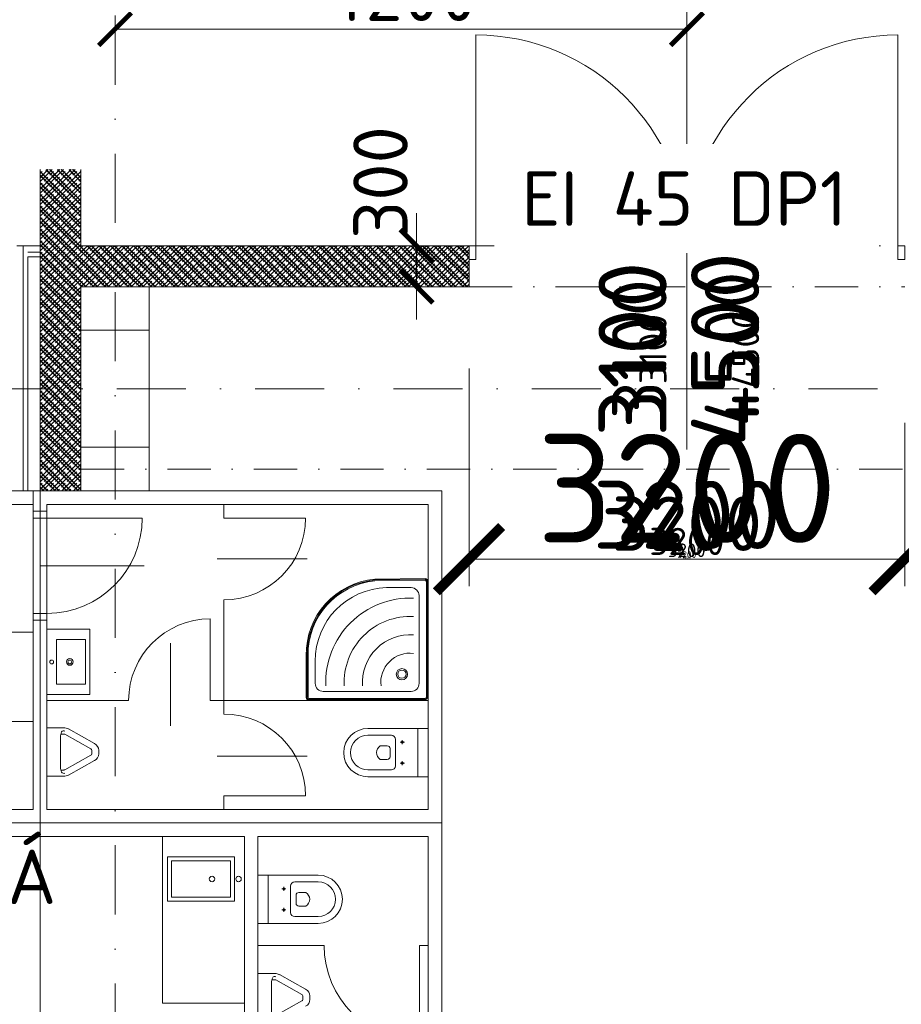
# Model space of a CAD drawing. Header units: millimetres. Extents: x -725694 to 5289369, y -1488057 to 2187451.
# Tile 160 of 656: x 5300 to 11775, y 76678 to 83912. Entities that reach past the tile are written whole.
import ezdxf
from ezdxf.enums import TextEntityAlignment as Align

# ---------------------------------------------------------------- set-up
doc = ezdxf.new("R2010")
doc.units = ezdxf.units.MM
doc.linetypes.add('CENTERX2', pattern=[101.6, 63.5, -12.7, 12.7, -12.7])
doc.linetypes.add('DASHDOT', pattern=[25.4, 12.7, -6.35, 0, -6.35])
doc.layers.get('Defpoints').update_dxf_attribs({"color": 8})
for name, color, linetype, lineweight in [('___vedl obj', 7, 'Continuous', 30), ('A99_N_kce-rez-sil', 6, 'Continuous', 18), ('A99_N_kce-rez-ten', 4, 'Continuous', 9), ('A99_N_koty-200', 5, 'Continuous', 5), ('A99_N_koty-200 @ 1', 5, 'Continuous', 5), ('A99_N_koty-200 @ 10', 5, 'Continuous', 5), ('A99_N_koty-200 @ 100', 5, 'Continuous', 5), ('A99_N_koty-200 @ 200', 5, 'Continuous', 5), ('A99_N_koty-200 @ 25', 5, 'Continuous', 5), ('A99_N_koty-200 @ 250 (1)', 5, 'Continuous', 5), ('A99_N_koty-200 @ 250 (2)', 5, 'Continuous', 5), ('A99_N_koty-200 @ 400', 5, 'Continuous', 5), ('A99_N_koty-200 @ 50 (1)', 5, 'Continuous', 5), ('A99_N_osy', 1, 'CENTERX2', 9), ('A99_N_sraf', 252, 'Continuous', 0), ('A99_N_txt-popis-200', 240, 'Continuous', 5), ('A99_N_vypln-dve', 5, 'Continuous', 5), ('A99_S_kce-nad-vid', 181, 'DASHDOT', 5), ('A99_S_kce-rez-sil', 7, 'Continuous', 15), ('A99_S_kce-rez-ten', 7, 'Continuous', 9), ('A99_S_sloupy', 7, 'Continuous', 5), ('A99_S_sraf', 252, 'Continuous', 9), ('A99_S_sraf @ 200 VP1', 252, 'Continuous', 9), ('A99_S_sraf @ 200 VP10', 252, 'Continuous', 9), ('A99_S_sraf @ 200 VP11', 252, 'Continuous', 9), ('A99_S_sraf @ 200 VP12', 252, 'Continuous', 9), ('A99_S_sraf @ 200 VP13', 252, 'Continuous', 9), ('A99_S_sraf @ 200 VP14', 252, 'Continuous', 9), ('A99_S_sraf @ 200 VP2', 252, 'Continuous', 9), ('A99_S_sraf @ 200 VP3', 252, 'Continuous', 9), ('A99_S_sraf @ 200 VP4', 252, 'Continuous', 9), ('A99_S_sraf @ 200 VP5', 252, 'Continuous', 9), ('A99_S_sraf @ 200 VP6', 252, 'Continuous', 9), ('A99_S_sraf @ 200 VP7', 252, 'Continuous', 9), ('A99_S_sraf @ 200 VP8', 252, 'Continuous', 9), ('A99_S_sraf @ 200 VP9', 252, 'Continuous', 9), ('A99_S_sraf @ 200 VPModel', 252, 'Continuous', 9), ('A99_S_sraf @ 50 (1)', 252, 'Continuous', 9)]:
    doc.layers.add(name, color=color, linetype=linetype, lineweight=lineweight)
doc.styles.add('A99_kota', font='isocpeur.ttf', dxfattribs={"height": 2})
doc.styles.add('ad_popis 100', font='isocpeur.ttf', dxfattribs={"height": 200})
doc.linetypes.add('IZOLACE', pattern='A,0.00254,-2.54,[134,ltypeshp.shx,S=2.54,R=0,X=-2.54,Y=0],-5.08,[134,ltypeshp.shx,S=2.54,R=180,X=2.54,Y=0],-2.54', length=10.16254)
doc.dimstyles.new('A99_kota_200 new', dxfattribs={"dimscale": 200, "dimtxt": 2, "dimasz": 1.2, "dimexe": 0.5, "dimexo": 1.5, "dimgap": 0.3, "dimtad": 1, "dimdec": 0, "dimzin": 3, "dimdsep": 46, "dimtxsty": 'A99_kota', "dimblk": 'ARCHTICK', "dimcen": 2.5, "dimazin": 2, "dimtfac": 0.75, "dimtdec": 0, "dimtmove": 2, "dimatfit": 0, "dimfxl": 0, "dimtolj": 1, "dimtzin": 0, "dimlwd": 5, "dimlwe": 5, "dimarcsym": 0})
pattern_1 = [(45, (0, 0), (-42.426407, 42.426407), []), (45, (28.284, 0), (-42.426407, 42.426407), []), (135, (48.024, 5.6), (-42.426407, -42.426407), [40, -20]), (135, (62.166, 19.74), (-42.426407, -42.426407), [40, -20])]
pattern_2 = [(315, (0, 0), (42.426407, 42.426407), []), (315, (6e-15, -28.284), (42.426407, 42.426407), []), (45, (5.6, -48.024), (-42.426407, 42.426407), [40, -20]), (45, (19.74, -62.166), (-42.426407, 42.426407), [40, -20])]

# ---------------------------------------------------------------- blocks, each defined once
blk = doc.blocks.new('A$C2B9F600D')
at = {"layer": '___vedl obj', "lineweight": 9, "ltscale": 2}
for p, q in [((8275.2, 6226.7), (5017.2, 6226.7)), ((8275.2, 6226.7), (5017.2, 6226.7)), ((5275.1, 6126.7), (5275.1, 6226.7)), ((8275.2, 3786.7), (8275.2, 6226.7)), ((5275.2, 6126.7), (5017.2, 6126.7)), ((5275.1, 6126.7), (5275.2, 6126.7)), ((5275.2, 6076.7), (5275.2, 6126.7)), ((5375.2, 6076.7), (5275.2, 6076.7)), ((8175.2, 6126.7), (5375.2, 6126.7)), ((5375.2, 6076.7), (5375.2, 6126.7)), ((6675.2, 6026.7), (6675.2, 6126.7)), ((8175.2, 6126.7), (8175.2, 3886.7)), ((6675.2, 4586.7), (6675.2, 5426.7)), ((5275.2, 3886.7), (5275.2, 5276.7)), ((5375.2, 5276.7), (5275.2, 5276.7)), ((5375.2, 3886.7), (5375.2, 5276.7)), ((5975.2, 4686.7), (5375.2, 4686.7)), ((6675.2, 4686.7), (6575.2, 4686.7)), ((6675.2, 4686.7), (8175.2, 4686.7)), ((6675.2, 3886.7), (6675.2, 3986.7)), ((5017.2, 3886.7), (5275.2, 3886.7)), ((5375.2, 3886.7), (8175.2, 3886.7)), ((5017.2, 3786.7), (8275.2, 3786.7)), ((8275.2, 3786.7), (5017.2, 3786.7)), ((8275.2, 2146.7), (8275.2, 3786.7)), ((6825.2, 3686.7), (5017.2, 3686.7)), ((6825.2, 3686.7), (6825.2, 3686.7)), ((6825.2, 3686.7), (6825.2, 1346.7)), ((8175.2, 3686.7), (6925.2, 3686.7)), ((6925.2, 1446.7), (6925.2, 3686.7)), ((8175.2, 2146.7), (8175.2, 3686.7)), ((7410.7, 2886.7), (6925.2, 2886.7)), ((8110.7, 2886.7), (8175.2, 2886.7))]:
    blk.add_line(p, q, dxfattribs=at)
at = {"layer": '___vedl obj', "lineweight": 9, "ltscale": 100}
blk.add_line((5325.2, 1346.7), (5325.2, 6226.7), dxfattribs=at)
at = {"layer": '___vedl obj', "lineweight": 9}
for p, q in [((5275.2, 6076.7), (5275.2, 6026.7)), ((5375.2, 6076.7), (5375.2, 6026.7)), ((6675.2, 6076.7), (6675.2, 6026.7)), ((5375.2, 6026.7), (5275.2, 6026.7)), ((5275.2, 6026.7), (5275.2, 5326.7)), ((5375.2, 6026.7), (6075.2, 6026.7)), ((5375.2, 6026.7), (5375.2, 5326.7)), ((6675.2, 6026.7), (7275.2, 6026.7)), ((7285.5, 5726.7), (6625.2, 5726.7)), ((6088.5, 5676.7), (5325.2, 5676.7)), ((6675.2, 5426.7), (6675.2, 5376.7)), ((5375.2, 5326.7), (5275.2, 5326.7)), ((5275.2, 5326.7), (5275.2, 5276.7)), ((5375.2, 5326.7), (5375.2, 5276.7)), ((6575.2, 4686.7), (6575.2, 5286.7)), ((4938.7, 5189.5), (5275.2, 5189.5)), ((5275.2, 5189.5), (5275.2, 4533.3)), ((6283.6, 5108.4), (6283.6, 4501.4)), ((5275.2, 4533.3), (4938.7, 4533.3)), ((5375.2, 4485.7), (5499, 4485.7)), ((5375.2, 4129.8), (5375.2, 4485.7)), ((5474.8, 4307.7), (5474.8, 4418.1)), ((5499, 4439.7), (5477.6, 4439.7)), ((5698.5, 4331.4), (5505.7, 4438)), ((5532.4, 4477.2), (5725.2, 4370.6)), ((7732.7, 4481.2), (8175.2, 4481.2)), ((7732.7, 4431.2), (7905.2, 4431.2)), ((8100.2, 4481.2), (8100.2, 4126.2)), ((8175.2, 4481.2), (8175.2, 4126.2)), ((7875.2, 4353.7), (7823.1, 4353.7)), ((7935.2, 4401.2), (7935.2, 4206.2)), ((8000.2, 4381.2), (7970.2, 4381.2)), ((7985.2, 4396.2), (7985.2, 4366.2)), ((5474.8, 4307.7), (5474.8, 4197.4)), ((5698.5, 4284.1), (5505.7, 4177.5)), ((5704.6, 4307.7), (5704.6, 4321.6)), ((5704.6, 4307.7), (5704.6, 4293.9)), ((5755.7, 4321.6), (5755.7, 4307.7)), ((5755.7, 4307.7), (5755.7, 4293.9)), ((7285.5, 4276.7), (6625.2, 4276.7)), ((7895.2, 4333.7), (7895.2, 4273.7)), ((5725.2, 4244.8), (5532.4, 4138.3)), ((7875.2, 4253.7), (7823.1, 4253.7)), ((8000.2, 4226.2), (7970.2, 4226.2)), ((7985.2, 4241.2), (7985.2, 4211.2)), ((5499, 4129.8), (5375.2, 4129.8)), ((5499, 4175.8), (5477.6, 4175.8)), ((7905.2, 4176.2), (7732.7, 4176.2)), ((8175.2, 4126.2), (7732.7, 4126.2)), ((6675.2, 3986.7), (7275.2, 3986.7)), ((6225.2, 3686.7), (6225.2, 2463.7)), ((6753.4, 3539.1), (6261.2, 3539.1)), ((6261.2, 3539.1), (6261.2, 3212)), ((6723.4, 3509.1), (6291.2, 3509.1)), ((6291.2, 3509.1), (6291.2, 3242)), ((6723.4, 3242), (6723.4, 3509.1)), ((6753.4, 3212), (6753.4, 3539.1)), ((6925.2, 3403.6), (7367.7, 3403.6)), ((6925.2, 3048.6), (6925.2, 3403.6)), ((7000.2, 3048.6), (7000.2, 3403.6)), ((7195.2, 3353.6), (7367.7, 3353.6)), ((7100.2, 3303.6), (7130.2, 3303.6)), ((7115.2, 3288.6), (7115.2, 3318.6)), ((7165.2, 3128.6), (7165.2, 3323.6)), ((7205.2, 3196.1), (7205.2, 3256.1)), ((7225.2, 3276.1), (7277.4, 3276.1)), ((6261.2, 3212), (6753.4, 3212)), ((6291.2, 3242), (6723.4, 3242)), ((7100.2, 3148.6), (7130.2, 3148.6)), ((7115.2, 3133.6), (7115.2, 3163.6)), ((7225.2, 3176.1), (7277.4, 3176.1)), ((7367.7, 3048.6), (6925.2, 3048.6)), ((7367.7, 3098.6), (7195.2, 3098.6)), ((8110.7, 2186.7), (8110.7, 2886.7)), ((6925.2, 2680.7), (7049, 2680.7)), ((6925.2, 2324.9), (6925.2, 2680.7)), ((7024.8, 2502.8), (7024.8, 2613.2)), ((7049, 2634.7), (7027.6, 2634.7)), ((7248.5, 2526.5), (7055.7, 2633)), ((7082.4, 2672.2), (7275.2, 2565.7)), ((6225.2, 2463.7), (6825.2, 2463.7)), ((7024.8, 2502.8), (7024.8, 2392.5)), ((7248.5, 2479.1), (7055.7, 2372.6)), ((7254.6, 2502.8), (7254.6, 2516.7)), ((7254.6, 2502.8), (7254.6, 2488.9)), ((7305.7, 2516.7), (7305.7, 2502.8)), ((7305.7, 2502.8), (7305.7, 2488.9))]:
    blk.add_line(p, q, dxfattribs=at)
at = {"layer": '___vedl obj', "lineweight": 9, "ltscale": 10}
for p, q in [((5375.2, 5209.5), (5690.2, 5209.5)), ((5375.2, 4730), (5375.2, 5209.5)), ((5690.2, 4730), (5690.2, 5209.5)), ((5445.2, 5133.8), (5658.7, 5133.8)), ((5445.2, 4805.8), (5445.2, 5133.8)), ((5658.7, 5133.8), (5658.7, 4805.8)), ((5445.2, 4805.8), (5658.7, 4805.8)), ((5375.2, 4730), (5690.2, 4730))]:
    blk.add_line(p, q, dxfattribs=at)
at = {"layer": '___vedl obj', "lineweight": 9}
for points in [[(8175.2, 4686.7), (7301.6, 4686.7, -0.40794), (7279.2, 4709.1), (7279.2, 5017, -0.390394), (7783.8, 5578.6), (8152.8, 5582.7, -0.409143), (8175.2, 5560.4)], [(8168.5, 4709.2, -0.406743), (8152.8, 4693.5), (7301.6, 4693.5, -0.406734), (7286, 4709.2), (7285.9, 5017.1, -0.39027), (7784.1, 5571.9), (8152.8, 5576, -0.40753), (8168.5, 5560.3)], [(8161.8, 4709.2, -0.404377), (8152.8, 4700.2), (7301.7, 4700.2, -0.404372), (7292.7, 4709.2), (7292.7, 5017.1, -0.390143), (7784.5, 5565.1), (8152.8, 5569.3, -0.404372), (8161.8, 5560.3)], [(8050, 5515.6, -0.407116), (8108.1, 5457.5), (8108.1, 4812, -0.41872), (8050, 4753.8), (7404.5, 4753.8, -0.418721), (7346.3, 4812), (7346.4, 4976.1, -0.409609), (7869.7, 5515.6)]]:
    blk.add_lwpolyline(points, format="xyb", close=True, dxfattribs=at)
at = {"layer": '___vedl obj', "lineweight": 9, "ltscale": 10}
for centre, radius in [((5543.2, 4969.8), 24.5), ((5410.2, 4969.8), 14), ((5543.2, 4969.8), 14)]:
    blk.add_circle(centre, radius, dxfattribs=at)
at = {"layer": '___vedl obj', "lineweight": 9}
for centre, radius in [((7982.2, 4879.9), 41.1), ((7982.2, 4879.9), 30.3), ((7985.2, 4381.2), 7.5), ((7985.2, 4226.2), 7.5), ((6588, 3375.5), 20.1), ((6782.7, 3375.5), 20.1), ((7115.2, 3303.6), 7.5), ((7115.2, 3148.6), 7.5)]:
    blk.add_circle(centre, radius, dxfattribs=at)
for centre, radius, start, end in [((5375.2, 6026.7), 700, 270, 0), ((6675.2, 6026.7), 600, 270, 0), ((8043.1, 4818.9), 620.1, 87.63598, 182.34552), ((6575.2, 4686.7), 600, 90, 180), ((8043.1, 4818.9), 485.3, 86.97864, 183.00287), ((8043.1, 4818.9), 350.5, 85.81447, 184.16703), ((8043.1, 4818.9), 215.6, 83.18736, 186.79414), ((6675.2, 3986.7), 600, 0, 90), ((7732.7, 4303.7), 177.5, 90, 270), ((7732.7, 4303.7), 127.5, 90, 270), ((7905.2, 4401.2), 30, 0, 90), ((7857, 4302.1), 61.7, 123.26588, 178.4872), ((7875.2, 4333.7), 20, 0, 90), ((7857, 4305.4), 61.7, 181.5128, 236.73412), ((7875.2, 4273.7), 20, 270, 0), ((7905.2, 4206.2), 30, 270, 0), ((7367.7, 3226.1), 177.5, 270, 90), ((7195.2, 3323.6), 30, 90, 180), ((7367.7, 3226.1), 127.5, 270, 90), ((7225.2, 3256.1), 20, 90, 180), ((7243.5, 3224.5), 61.7, 1.5128, 56.73412), ((7225.2, 3196.1), 20, 180, 270), ((7243.5, 3227.8), 61.7, 303.26588, 358.4872), ((7195.2, 3128.6), 30, 180, 270), ((8110.7, 2886.7), 700, 180, 270)]:
    blk.add_arc(centre, radius, start, end, dxfattribs=at)
at = {"layer": '___vedl obj', "lineweight": 9, "extrusion": (0, 0, -1)}
for centre, major_axis, start_param, end_param in [((5499, 4428.2), (-63.8, 0), 1.570796, 2.120971), ((5579.9, 4418.1), (105.1, 0), 3.141593, 3.548633), ((5498.4, 4449.7), (-16.4, 0), 0.407041, 2.145974), ((5499, 4428.2), (12.8, 0), -1.570796, -1.020621), ((5691.9, 4321.6), (63.8, 0), -1.020621, 0), ((5691.9, 4321.6), (12.8, 0), -1.020621, 0), ((5691.9, 4293.9), (-12.8, 0), 3.141593, 4.162214), ((5691.9, 4293.9), (-63.8, 0), 3.141593, 4.162214), ((5579.9, 4197.4), (105.1, 0), 2.734552, 3.141593), ((5498.4, 4165.8), (-16.4, 0), 4.137211, 5.876145), ((5499, 4187.3), (-12.8, 0), 4.162214, 4.712389), ((5499, 4187.3), (63.8, 0), 1.020621, 1.570796), ((7049, 2623.2), (63.8, 0), -1.570796, -1.020621), ((7129.9, 2613.2), (105.1, 0), 3.141593, 3.548633), ((7048.4, 2644.8), (16.4, 0), 3.548633, 5.287567), ((7049, 2623.2), (-12.8, 0), 1.570796, 2.120971), ((7241.9, 2516.7), (-63.8, 0), 2.120971, 3.141593), ((7241.9, 2516.7), (12.8, 0), -1.020621, 0), ((7241.9, 2488.9), (-12.8, 0), 3.141593, 4.162214), ((7241.9, 2488.9), (-63.8, 0), 3.141593, 4.162214)]:
    blk.add_ellipse(centre, major_axis=major_axis, ratio=0.900435, start_param=start_param, end_param=end_param, dxfattribs=at)
blk = doc.blocks.new('_ArchTick')
at = {"color": 0, "linetype": 'ByBlock', "const_width": 0.15}
blk.add_lwpolyline([(-0.5, -0.5), (0.5, 0.5)], dxfattribs=at)
blk = doc.blocks.new('*D157')
at = {"layer": 'A99_N_koty-200', "color": 0, "lineweight": 5, "transparency": 16777216}
for p, q in [((5450, 87432.3), (5450, 88332.3)), ((180030, 87432.3), (180030, 88332.3)), ((5450, 88232.3), (180030, 88232.3))]:
    blk.add_line(p, q, dxfattribs=at)
at = {"layer": 'Defpoints', "color": 0, "lineweight": 0, "transparency": 16777216}
for p in [(180030, 88232.3), (5450, 82250), (180030, 81380)]:
    blk.add_point(p, dxfattribs=at)
at = {"layer": 'A99_N_koty-200', "color": 0, "lineweight": 5, "transparency": 16777216, "xscale": 240, "yscale": 240, "zscale": 240, "rotation": 180}
blk.add_blockref('_ArchTick', (5450, 88232.3), dxfattribs=at)
at = {"layer": 'A99_N_koty-200', "color": 0, "lineweight": 5, "transparency": 16777216, "xscale": 240, "yscale": 240, "zscale": 240}
blk.add_blockref('_ArchTick', (180030, 88232.3), dxfattribs=at)
at = {"layer": 'A99_N_koty-200', "color": 0, "transparency": 16777216, "insert": (92740, 88492.3), "char_height": 400, "attachment_point": 5, "style": 'A99_kota'}
blk.add_mtext('\\A1;174580', dxfattribs=at)
blk = doc.blocks.new('*U5971')
at = {"layer": 'A99_N_koty-200 @ 100', "style": 'A99_kota'}
blk.add_text('3100', height=200, rotation=90, dxfattribs=at).set_placement((10051.2, 81491.3), align=Align.CENTER)
at = {"layer": 'A99_N_koty-200 @ 200', "style": 'A99_kota'}
blk.add_text('3100', height=400, rotation=90, dxfattribs=at).set_placement((10051.2, 81491.3), align=Align.CENTER)
at = {"layer": 'A99_N_koty-200 @ 250 (1)', "style": 'A99_kota'}
blk.add_text('3100', height=500, rotation=90, dxfattribs=at).set_placement((10051.2, 81491.3), align=Align.CENTER)
blk = doc.blocks.new('*U5972')
at = {"layer": 'A99_N_koty-200 @ 100', "style": 'A99_kota'}
blk.add_text('4500', height=200, rotation=90, dxfattribs=at).set_placement((10731.2, 81491.3), align=Align.CENTER)
at = {"layer": 'A99_N_koty-200 @ 200', "style": 'A99_kota'}
blk.add_text('4500', height=400, rotation=90, dxfattribs=at).set_placement((10731.2, 81491.3), align=Align.CENTER)
at = {"layer": 'A99_N_koty-200 @ 250 (1)', "style": 'A99_kota'}
blk.add_text('4500', height=500, rotation=90, dxfattribs=at).set_placement((10731.2, 81491.3), align=Align.CENTER)
blk = doc.blocks.new('*D4337')
at = {"layer": 'A99_N_koty-200', "color": 0, "lineweight": 5, "transparency": 16777216}
for p, q in [((8600, 80748.7), (8600, 79848.7)), ((11800, 80748.7), (11800, 79848.7)), ((11800, 79948.7), (8600, 79948.7))]:
    blk.add_line(p, q, dxfattribs=at)
at = {"layer": 'Defpoints', "color": 0, "lineweight": 0, "transparency": 16777216}
for p in [(8600, 81950), (11800, 81450), (8600, 79948.7)]:
    blk.add_point(p, dxfattribs=at)
at = {"layer": 'A99_N_koty-200', "color": 0, "lineweight": 5, "transparency": 16777216, "xscale": 240, "yscale": 240, "zscale": 240, "rotation": 180}
blk.add_blockref('_ArchTick', (8600, 79948.7), dxfattribs=at)
at = {"layer": 'A99_N_koty-200', "color": 0, "lineweight": 5, "transparency": 16777216, "xscale": 240, "yscale": 240, "zscale": 240}
blk.add_blockref('_ArchTick', (11800, 79948.7), dxfattribs=at)
at = {"layer": 'A99_N_koty-200', "color": 0, "transparency": 16777216, "insert": (10200, 80208.7), "char_height": 400, "attachment_point": 5, "style": 'A99_kota'}
blk.add_mtext('\\A1;3200', dxfattribs=at)
blk = doc.blocks.new('*D4338')
at = {"layer": 'A99_N_koty-200', "color": 0, "lineweight": 5, "transparency": 16777216}
for p, q in [((8600, 80348.7), (8600, 79898.7)), ((11800, 80348.7), (11800, 79898.7)), ((11800, 79948.7), (8600, 79948.7))]:
    blk.add_line(p, q, dxfattribs=at)
at = {"layer": 'Defpoints', "color": 0, "lineweight": 0, "transparency": 16777216}
for p in [(8600, 81950), (11800, 81450), (8600, 79948.7)]:
    blk.add_point(p, dxfattribs=at)
at = {"layer": 'A99_N_koty-200', "color": 0, "lineweight": 5, "transparency": 16777216, "xscale": 120, "yscale": 120, "zscale": 120, "rotation": 180}
blk.add_blockref('_ArchTick', (8600, 79948.7), dxfattribs=at)
at = {"layer": 'A99_N_koty-200', "color": 0, "lineweight": 5, "transparency": 16777216, "xscale": 120, "yscale": 120, "zscale": 120}
blk.add_blockref('_ArchTick', (11800, 79948.7), dxfattribs=at)
at = {"layer": 'A99_N_koty-200', "color": 0, "transparency": 16777216, "insert": (10200, 80078.7), "char_height": 200, "attachment_point": 5, "style": 'A99_kota'}
blk.add_mtext('\\A1;3200', dxfattribs=at)
blk = doc.blocks.new('*D4339')
at = {"layer": 'A99_N_koty-200', "color": 0, "lineweight": 5, "transparency": 16777216}
for p, q in [((8600, 80148.7), (8600, 79923.7)), ((11800, 80148.7), (11800, 79923.7)), ((11800, 79948.7), (8600, 79948.7))]:
    blk.add_line(p, q, dxfattribs=at)
at = {"layer": 'Defpoints', "color": 0, "lineweight": 0, "transparency": 16777216}
for p in [(8600, 81950), (11800, 81450), (8600, 79948.7)]:
    blk.add_point(p, dxfattribs=at)
at = {"layer": 'A99_N_koty-200', "color": 0, "lineweight": 5, "transparency": 16777216, "xscale": 60, "yscale": 60, "zscale": 60, "rotation": 180}
blk.add_blockref('_ArchTick', (8600, 79948.7), dxfattribs=at)
at = {"layer": 'A99_N_koty-200', "color": 0, "lineweight": 5, "transparency": 16777216, "xscale": 60, "yscale": 60, "zscale": 60}
blk.add_blockref('_ArchTick', (11800, 79948.7), dxfattribs=at)
at = {"layer": 'A99_N_koty-200', "color": 0, "transparency": 16777216, "insert": (10200, 80013.7), "char_height": 100, "attachment_point": 5, "style": 'A99_kota'}
blk.add_mtext('\\A1;3200', dxfattribs=at)
blk = doc.blocks.new('*D4340')
at = {"layer": 'A99_N_koty-200', "color": 0, "lineweight": 5, "transparency": 16777216}
for p, q in [((8600, 80948.7), (8600, 79823.7)), ((11800, 80948.7), (11800, 79823.7)), ((11800, 79948.7), (8600, 79948.7))]:
    blk.add_line(p, q, dxfattribs=at)
at = {"layer": 'Defpoints', "color": 0, "lineweight": 0, "transparency": 16777216}
for p in [(8600, 81950), (11800, 81450), (8600, 79948.7)]:
    blk.add_point(p, dxfattribs=at)
at = {"layer": 'A99_N_koty-200', "color": 0, "lineweight": 5, "transparency": 16777216, "xscale": 300, "yscale": 300, "zscale": 300, "rotation": 180}
blk.add_blockref('_ArchTick', (8600, 79948.7), dxfattribs=at)
at = {"layer": 'A99_N_koty-200', "color": 0, "lineweight": 5, "transparency": 16777216, "xscale": 300, "yscale": 300, "zscale": 300}
blk.add_blockref('_ArchTick', (11800, 79948.7), dxfattribs=at)
at = {"layer": 'A99_N_koty-200', "color": 0, "transparency": 16777216, "insert": (10200, 80273.7), "char_height": 500, "attachment_point": 5, "style": 'A99_kota'}
blk.add_mtext('\\A1;3200', dxfattribs=at)
blk = doc.blocks.new('*D4341')
at = {"layer": 'A99_N_koty-200', "color": 0, "lineweight": 5, "transparency": 16777216}
for p, q in [((8600, 80048.7), (8600, 79936.2)), ((11800, 80048.7), (11800, 79936.2)), ((11800, 79948.7), (8600, 79948.7))]:
    blk.add_line(p, q, dxfattribs=at)
at = {"layer": 'Defpoints', "color": 0, "lineweight": 0, "transparency": 16777216}
for p in [(8600, 81950), (11800, 81450), (8600, 79948.7)]:
    blk.add_point(p, dxfattribs=at)
at = {"layer": 'A99_N_koty-200', "color": 0, "lineweight": 5, "transparency": 16777216, "xscale": 30, "yscale": 30, "zscale": 30, "rotation": 180}
blk.add_blockref('_ArchTick', (8600, 79948.7), dxfattribs=at)
at = {"layer": 'A99_N_koty-200', "color": 0, "lineweight": 5, "transparency": 16777216, "xscale": 30, "yscale": 30, "zscale": 30}
blk.add_blockref('_ArchTick', (11800, 79948.7), dxfattribs=at)
at = {"layer": 'A99_N_koty-200', "color": 0, "transparency": 16777216, "insert": (10200, 79981.2), "char_height": 50, "attachment_point": 5, "style": 'A99_kota'}
blk.add_mtext('\\A1;3200', dxfattribs=at)
blk = doc.blocks.new('*D4342')
at = {"layer": 'A99_N_koty-200', "color": 0, "lineweight": 5, "transparency": 16777216}
for p, q in [((8600, 79952.7), (8600, 79948.2)), ((11800, 79948.7), (8600, 79948.7)), ((11800, 79952.7), (11800, 79948.2))]:
    blk.add_line(p, q, dxfattribs=at)
at = {"layer": 'Defpoints', "color": 0, "lineweight": 0, "transparency": 16777216}
for p in [(8600, 81950), (11800, 81450), (8600, 79948.7)]:
    blk.add_point(p, dxfattribs=at)
at = {"layer": 'A99_N_koty-200', "color": 0, "lineweight": 5, "transparency": 16777216, "xscale": 1.2, "yscale": 1.2, "zscale": 1.2, "rotation": 180}
blk.add_blockref('_ArchTick', (8600, 79948.7), dxfattribs=at)
at = {"layer": 'A99_N_koty-200', "color": 0, "lineweight": 5, "transparency": 16777216, "xscale": 1.2, "yscale": 1.2, "zscale": 1.2}
blk.add_blockref('_ArchTick', (11800, 79948.7), dxfattribs=at)
at = {"layer": 'A99_N_koty-200', "color": 0, "transparency": 16777216, "insert": (10200, 79950), "char_height": 2, "attachment_point": 5, "style": 'A99_kota'}
blk.add_mtext('\\A1;3200', dxfattribs=at)
blk = doc.blocks.new('*D4343')
at = {"layer": 'A99_N_koty-200', "color": 0, "lineweight": 5, "transparency": 16777216}
for p, q in [((8600, 81350), (8600, 79748.7)), ((11800, 80850), (11800, 79748.7)), ((11800, 79948.7), (8600, 79948.7))]:
    blk.add_line(p, q, dxfattribs=at)
at = {"layer": 'Defpoints', "color": 0, "lineweight": 0, "transparency": 16777216}
for p in [(8600, 81950), (11800, 81450), (8600, 79948.7)]:
    blk.add_point(p, dxfattribs=at)
at = {"layer": 'A99_N_koty-200', "color": 0, "lineweight": 5, "transparency": 16777216, "xscale": 480, "yscale": 480, "zscale": 480, "rotation": 180}
blk.add_blockref('_ArchTick', (8600, 79948.7), dxfattribs=at)
at = {"layer": 'A99_N_koty-200', "color": 0, "lineweight": 5, "transparency": 16777216, "xscale": 480, "yscale": 480, "zscale": 480}
blk.add_blockref('_ArchTick', (11800, 79948.7), dxfattribs=at)
at = {"layer": 'A99_N_koty-200', "color": 0, "transparency": 16777216, "insert": (10200, 80468.7), "char_height": 800, "attachment_point": 5, "style": 'A99_kota'}
blk.add_mtext('\\A1;3200', dxfattribs=at)
blk = doc.blocks.new('*D4344')
at = {"layer": 'A99_N_koty-200', "color": 0, "lineweight": 5, "transparency": 16777216}
for p, q in [((8600, 79988.7), (8600, 79943.7)), ((11800, 79948.7), (8600, 79948.7)), ((11800, 79988.7), (11800, 79943.7))]:
    blk.add_line(p, q, dxfattribs=at)
at = {"layer": 'Defpoints', "color": 0, "lineweight": 0, "transparency": 16777216}
for p in [(8600, 81950), (11800, 81450), (8600, 79948.7)]:
    blk.add_point(p, dxfattribs=at)
at = {"layer": 'A99_N_koty-200', "color": 0, "lineweight": 5, "transparency": 16777216, "xscale": 12, "yscale": 12, "zscale": 12, "rotation": 180}
blk.add_blockref('_ArchTick', (8600, 79948.7), dxfattribs=at)
at = {"layer": 'A99_N_koty-200', "color": 0, "lineweight": 5, "transparency": 16777216, "xscale": 12, "yscale": 12, "zscale": 12}
blk.add_blockref('_ArchTick', (11800, 79948.7), dxfattribs=at)
at = {"layer": 'A99_N_koty-200', "color": 0, "transparency": 16777216, "insert": (10200, 79961.7), "char_height": 20, "attachment_point": 5, "style": 'A99_kota'}
blk.add_mtext('\\A1;3200', dxfattribs=at)
blk = doc.blocks.new('*D4345')
at = {"layer": 'A99_N_koty-200', "color": 0, "lineweight": 5, "transparency": 16777216}
for p, q in [((8600, 80948.7), (8600, 79823.7)), ((11800, 80948.7), (11800, 79823.7)), ((11800, 79948.7), (8600, 79948.7))]:
    blk.add_line(p, q, dxfattribs=at)
at = {"layer": 'Defpoints', "color": 0, "lineweight": 0, "transparency": 16777216}
for p in [(8600, 81950), (11800, 81450), (8600, 79948.7)]:
    blk.add_point(p, dxfattribs=at)
at = {"layer": 'A99_N_koty-200', "color": 0, "lineweight": 5, "transparency": 16777216, "xscale": 300, "yscale": 300, "zscale": 300, "rotation": 180}
blk.add_blockref('_ArchTick', (8600, 79948.7), dxfattribs=at)
at = {"layer": 'A99_N_koty-200', "color": 0, "lineweight": 5, "transparency": 16777216, "xscale": 300, "yscale": 300, "zscale": 300}
blk.add_blockref('_ArchTick', (11800, 79948.7), dxfattribs=at)
at = {"layer": 'A99_N_koty-200', "color": 0, "transparency": 16777216, "insert": (10200, 80273.7), "char_height": 500, "attachment_point": 5, "style": 'A99_kota'}
blk.add_mtext('\\A1;3200', dxfattribs=at)
blk = doc.blocks.new('*D338')
at = {"layer": 'A99_N_koty-200', "color": 0, "linetype": 'Continuous', "lineweight": 5, "ltscale": 0.5, "transparency": 16777216}
for p, q in [((6000, 83842.1), (6000, 83942.1)), ((10200, 83842.1), (10200, 83942.1)), ((6000, 83842.1), (10200, 83842.1))]:
    blk.add_line(p, q, dxfattribs=at)
at = {"layer": 'Defpoints', "color": 0, "linetype": 'Continuous', "lineweight": 0, "ltscale": 0.5, "transparency": 16777216}
for p in [(10200, 83842.1), (6000, 83602.1), (10200, 83602.1)]:
    blk.add_point(p, dxfattribs=at)
at = {"layer": 'A99_N_koty-200', "color": 0, "linetype": 'Continuous', "lineweight": 5, "ltscale": 0.5, "transparency": 16777216, "xscale": 240, "yscale": 240, "zscale": 240, "rotation": 180}
blk.add_blockref('_ArchTick', (6000, 83842.1), dxfattribs=at)
at = {"layer": 'A99_N_koty-200', "color": 0, "linetype": 'Continuous', "lineweight": 5, "ltscale": 0.5, "transparency": 16777216, "xscale": 240, "yscale": 240, "zscale": 240}
blk.add_blockref('_ArchTick', (10200, 83842.1), dxfattribs=at)
at = {"layer": 'A99_N_koty-200', "color": 0, "linetype": 'Continuous', "lineweight": 5, "ltscale": 0.5, "transparency": 16777216, "insert": (8100, 84102.1), "char_height": 400, "attachment_point": 5, "style": 'A99_kota'}
blk.add_mtext('\\A1;4200', dxfattribs=at)
blk = doc.blocks.new('*D474')
at = {"layer": 'A99_N_koty-200', "color": 0, "lineweight": 5, "transparency": 16777216}
for p, q in [((8215, 82250), (8215, 82490)), ((8215, 82250), (8315, 82250)), ((8215, 81950), (8215, 82250)), ((8215, 81950), (8315, 81950)), ((8215, 81950), (8215, 81710))]:
    blk.add_line(p, q, dxfattribs=at)
at = {"layer": 'Defpoints', "color": 0, "lineweight": 0, "transparency": 16777216}
for p in [(8215, 82250), (8215, 82250), (8215, 81950)]:
    blk.add_point(p, dxfattribs=at)
at = {"layer": 'A99_N_koty-200', "color": 0, "lineweight": 5, "transparency": 16777216, "xscale": 240, "yscale": 240, "zscale": 240}
for p, rotation in [((8215, 82250), 270), ((8215, 81950), 90)]:
    blk.add_blockref('_ArchTick', p, dxfattribs=dict(at, rotation=rotation))
at = {"layer": 'A99_N_koty-200', "color": 0, "transparency": 16777216, "insert": (7950, 82715), "char_height": 400, "attachment_point": 5, "rotation": 90, "style": 'A99_kota'}
blk.add_mtext('\\A1;300', dxfattribs=at)
blk = doc.blocks.new('*U6535')
at = {"layer": 'A99_S_sraf @ 200 VP1', "linetype": 'Continuous', "lineweight": 0, "transparency": 33554687}
h = blk.add_hatch(dxfattribs=at)
h.set_pattern_fill('ZDIVO-PLYNOSILIK', color=9, scale=20)
h.set_pattern_definition(pattern_1)
h.paths.add_polyline_path([(5450, 82250), (5450, 82810), (5750, 82810), (5750, 82250), (8600, 82250), (8600, 81950), (5750, 81950), (5750, 80450), (5450, 80450)])
at = {"layer": 'A99_S_sraf @ 200 VP10', "linetype": 'Continuous', "lineweight": 0, "transparency": 33554687}
h = blk.add_hatch(dxfattribs=at)
h.set_pattern_fill('ZDIVO-PLYNOSILIK', color=9, scale=20)
h.set_pattern_definition(pattern_1)
h.paths.add_polyline_path([(5450, 82250), (5450, 82810), (5750, 82810), (5750, 82250), (8600, 82250), (8600, 81950), (5750, 81950), (5750, 80450), (5450, 80450)])
at = {"layer": 'A99_S_sraf @ 200 VP11', "linetype": 'Continuous', "lineweight": 0, "transparency": 33554687}
h = blk.add_hatch(dxfattribs=at)
h.set_pattern_fill('ZDIVO-PLYNOSILIK', color=9, scale=20)
h.set_pattern_definition(pattern_1)
h.paths.add_polyline_path([(5450, 82250), (5450, 82810), (5750, 82810), (5750, 82250), (8600, 82250), (8600, 81950), (5750, 81950), (5750, 80450), (5450, 80450)])
at = {"layer": 'A99_S_sraf @ 200 VP12', "linetype": 'Continuous', "lineweight": 0, "transparency": 33554687}
h = blk.add_hatch(dxfattribs=at)
h.set_pattern_fill('ZDIVO-PLYNOSILIK', color=9, scale=20)
h.set_pattern_definition(pattern_1)
h.paths.add_polyline_path([(5450, 82250), (5450, 82810), (5750, 82810), (5750, 82250), (8600, 82250), (8600, 81950), (5750, 81950), (5750, 80450), (5450, 80450)])
at = {"layer": 'A99_S_sraf @ 200 VP13', "linetype": 'Continuous', "lineweight": 0, "transparency": 33554687}
h = blk.add_hatch(dxfattribs=at)
h.set_pattern_fill('ZDIVO-PLYNOSILIK', color=9, scale=20)
h.set_pattern_definition(pattern_2)
h.paths.add_polyline_path([(5450, 82250), (5450, 82810), (5750, 82810), (5750, 82250), (8600, 82250), (8600, 81950), (5750, 81950), (5750, 80450), (5450, 80450)])
at = {"layer": 'A99_S_sraf @ 200 VP14', "linetype": 'Continuous', "lineweight": 0, "transparency": 33554687}
h = blk.add_hatch(dxfattribs=at)
h.set_pattern_fill('ZDIVO-PLYNOSILIK', color=9, scale=20)
h.set_pattern_definition(pattern_1)
h.paths.add_polyline_path([(5450, 82250), (5450, 82810), (5750, 82810), (5750, 82250), (8600, 82250), (8600, 81950), (5750, 81950), (5750, 80450), (5450, 80450)])
at = {"layer": 'A99_S_sraf @ 200 VP2', "linetype": 'Continuous', "lineweight": 0, "transparency": 33554687}
h = blk.add_hatch(dxfattribs=at)
h.set_pattern_fill('ZDIVO-PLYNOSILIK', color=9, scale=20)
h.set_pattern_definition(pattern_1)
h.paths.add_polyline_path([(5450, 82250), (5450, 82810), (5750, 82810), (5750, 82250), (8600, 82250), (8600, 81950), (5750, 81950), (5750, 80450), (5450, 80450)])
at = {"layer": 'A99_S_sraf @ 200 VP3', "linetype": 'Continuous', "lineweight": 0, "transparency": 33554687}
h = blk.add_hatch(dxfattribs=at)
h.set_pattern_fill('ZDIVO-PLYNOSILIK', color=9, scale=20)
h.set_pattern_definition(pattern_1)
h.paths.add_polyline_path([(5450, 82250), (5450, 82810), (5750, 82810), (5750, 82250), (8600, 82250), (8600, 81950), (5750, 81950), (5750, 80450), (5450, 80450)])
at = {"layer": 'A99_S_sraf @ 200 VP4', "linetype": 'Continuous', "lineweight": 0, "transparency": 33554687}
h = blk.add_hatch(dxfattribs=at)
h.set_pattern_fill('ZDIVO-PLYNOSILIK', color=9, scale=20)
h.set_pattern_definition(pattern_1)
h.paths.add_polyline_path([(5450, 82250), (5450, 82810), (5750, 82810), (5750, 82250), (8600, 82250), (8600, 81950), (5750, 81950), (5750, 80450), (5450, 80450)])
at = {"layer": 'A99_S_sraf @ 200 VP5', "linetype": 'Continuous', "lineweight": 0, "transparency": 33554687}
h = blk.add_hatch(dxfattribs=at)
h.set_pattern_fill('ZDIVO-PLYNOSILIK', color=9, scale=20)
h.set_pattern_definition(pattern_2)
h.paths.add_polyline_path([(5450, 82250), (5450, 82810), (5750, 82810), (5750, 82250), (8600, 82250), (8600, 81950), (5750, 81950), (5750, 80450), (5450, 80450)])
at = {"layer": 'A99_S_sraf @ 200 VP6', "linetype": 'Continuous', "lineweight": 0, "transparency": 33554687}
h = blk.add_hatch(dxfattribs=at)
h.set_pattern_fill('ZDIVO-PLYNOSILIK', color=9, scale=20)
h.set_pattern_definition(pattern_2)
h.paths.add_polyline_path([(5450, 82250), (5450, 82810), (5750, 82810), (5750, 82250), (8600, 82250), (8600, 81950), (5750, 81950), (5750, 80450), (5450, 80450)])
at = {"layer": 'A99_S_sraf @ 200 VP7', "linetype": 'Continuous', "lineweight": 0, "transparency": 33554687}
h = blk.add_hatch(dxfattribs=at)
h.set_pattern_fill('ZDIVO-PLYNOSILIK', color=9, scale=20)
h.set_pattern_definition(pattern_1)
h.paths.add_polyline_path([(5450, 82250), (5450, 82810), (5750, 82810), (5750, 82250), (8600, 82250), (8600, 81950), (5750, 81950), (5750, 80450), (5450, 80450)])
at = {"layer": 'A99_S_sraf @ 200 VP8', "linetype": 'Continuous', "lineweight": 0, "transparency": 33554687}
h = blk.add_hatch(dxfattribs=at)
h.set_pattern_fill('ZDIVO-PLYNOSILIK', color=9, scale=20)
h.set_pattern_definition(pattern_1)
h.paths.add_polyline_path([(5450, 82250), (5450, 82810), (5750, 82810), (5750, 82250), (8600, 82250), (8600, 81950), (5750, 81950), (5750, 80450), (5450, 80450)])
at = {"layer": 'A99_S_sraf @ 200 VP9', "linetype": 'Continuous', "lineweight": 0, "transparency": 33554687}
h = blk.add_hatch(dxfattribs=at)
h.set_pattern_fill('ZDIVO-PLYNOSILIK', color=9, scale=20)
h.set_pattern_definition(pattern_1)
h.paths.add_polyline_path([(5450, 82250), (5450, 82810), (5750, 82810), (5750, 82250), (8600, 82250), (8600, 81950), (5750, 81950), (5750, 80450), (5450, 80450)])
at = {"layer": 'A99_S_sraf @ 200 VPModel', "linetype": 'Continuous', "lineweight": 0, "transparency": 33554687}
h = blk.add_hatch(dxfattribs=at)
h.set_pattern_fill('ZDIVO-PLYNOSILIK', color=9, scale=20)
h.set_pattern_definition(pattern_1)
h.paths.add_polyline_path([(5450, 82250), (5450, 82810), (5750, 82810), (5750, 82250), (8600, 82250), (8600, 81950), (5750, 81950), (5750, 80450), (5450, 80450)])
at = {"layer": 'A99_S_sraf @ 50 (1)', "linetype": 'Continuous', "lineweight": 0, "transparency": 33554687}
h = blk.add_hatch(dxfattribs=at)
h.set_pattern_fill('ZDIVO-PLYNOSILIK', color=9, scale=20)
h.set_pattern_definition(pattern_1)
h.paths.add_polyline_path([(5450, 82250), (5450, 82810), (5750, 82810), (5750, 82250), (8600, 82250), (8600, 81950), (5750, 81950), (5750, 80450), (5450, 80450)])
blk = doc.blocks.new('*U5973')
at = {"layer": 'A99_N_koty-200 @ 1'}
dim = blk.add_linear_dim(base=(8600, 79948.7), p1=(11800, 81450), p2=(8600, 81950), dimstyle='A99_kota_200 new', override={"dimscale": 1, "dimtix": 1, "dimtofl": 1, "dimtmove": 1, "dimatfit": 0}, dxfattribs=at)
dim.commit()
dim.dimension.update_dxf_attribs({"geometry": '*D4342', "text_midpoint": (10200, 79950)})
at = {"layer": 'A99_N_koty-200 @ 10'}
dim = blk.add_linear_dim(base=(8600, 79948.7), p1=(11800, 81450), p2=(8600, 81950), dimstyle='A99_kota_200 new', override={"dimscale": 10, "dimtix": 1, "dimtofl": 1, "dimtmove": 1, "dimatfit": 0}, dxfattribs=at)
dim.commit()
dim.dimension.update_dxf_attribs({"geometry": '*D4344', "text_midpoint": (10200, 79961.7)})
at = {"layer": 'A99_N_koty-200 @ 100'}
dim = blk.add_linear_dim(base=(8600, 79948.7), p1=(11800, 81450), p2=(8600, 81950), dimstyle='A99_kota_200 new', override={"dimscale": 100, "dimtix": 1, "dimtofl": 1, "dimtmove": 1, "dimatfit": 0}, dxfattribs=at)
dim.commit()
dim.dimension.update_dxf_attribs({"geometry": '*D4338', "text_midpoint": (10200, 80078.7)})
at = {"layer": 'A99_N_koty-200 @ 200'}
dim = blk.add_linear_dim(base=(8600, 79948.7), p1=(11800, 81450), p2=(8600, 81950), dimstyle='A99_kota_200 new', override={"dimscale": 200, "dimtix": 1, "dimtofl": 1, "dimtmove": 1, "dimatfit": 0}, dxfattribs=at)
dim.commit()
dim.dimension.update_dxf_attribs({"geometry": '*D4337', "text_midpoint": (10200, 80208.7)})
at = {"layer": 'A99_N_koty-200 @ 25'}
dim = blk.add_linear_dim(base=(8600, 79948.7), p1=(11800, 81450), p2=(8600, 81950), dimstyle='A99_kota_200 new', override={"dimscale": 25, "dimtix": 1, "dimtofl": 1, "dimtmove": 1, "dimatfit": 0}, dxfattribs=at)
dim.commit()
dim.dimension.update_dxf_attribs({"geometry": '*D4341', "text_midpoint": (10200, 79981.2)})
at = {"layer": 'A99_N_koty-200 @ 250 (1)'}
dim = blk.add_linear_dim(base=(8600, 79948.7), p1=(11800, 81450), p2=(8600, 81950), dimstyle='A99_kota_200 new', override={"dimscale": 250, "dimtix": 1, "dimtofl": 1, "dimtmove": 1, "dimatfit": 0}, dxfattribs=at)
dim.commit()
dim.dimension.update_dxf_attribs({"geometry": '*D4340', "text_midpoint": (10200, 80273.7)})
at = {"layer": 'A99_N_koty-200 @ 250 (2)'}
dim = blk.add_linear_dim(base=(8600, 79948.7), p1=(11800, 81450), p2=(8600, 81950), dimstyle='A99_kota_200 new', override={"dimscale": 250, "dimtix": 1, "dimtofl": 1, "dimtmove": 1, "dimatfit": 0}, dxfattribs=at)
dim.commit()
dim.dimension.update_dxf_attribs({"geometry": '*D4345', "text_midpoint": (10200, 80273.7)})
at = {"layer": 'A99_N_koty-200 @ 400'}
dim = blk.add_linear_dim(base=(8600, 79948.7), p1=(11800, 81450), p2=(8600, 81950), dimstyle='A99_kota_200 new', override={"dimscale": 400, "dimtix": 1, "dimtofl": 1, "dimtmove": 1, "dimatfit": 0}, dxfattribs=at)
dim.commit()
dim.dimension.update_dxf_attribs({"geometry": '*D4343', "text_midpoint": (10200, 80468.7)})
at = {"layer": 'A99_N_koty-200 @ 50 (1)'}
dim = blk.add_linear_dim(base=(8600, 79948.7), p1=(11800, 81450), p2=(8600, 81950), dimstyle='A99_kota_200 new', override={"dimscale": 50, "dimtix": 1, "dimtofl": 1, "dimtmove": 1, "dimatfit": 0}, dxfattribs=at)
dim.commit()
dim.dimension.update_dxf_attribs({"geometry": '*D4339', "text_midpoint": (10200, 80013.7)})

msp = doc.modelspace()

# ---------------------------------------------------------------- linework, layer by layer
at = {"layer": 'A99_N_kce-rez-sil', "linetype": 'Continuous', "lineweight": 13}
msp.add_lwpolyline([(5450, 82250), (5280, 82250)], dxfattribs=at)
at = {"layer": 'A99_N_kce-rez-ten', "linetype": 'Continuous'}
for points in [[(5360, 82170), (5360, 80450)], [(5360, 82170), (5450, 82170)]]:
    msp.add_lwpolyline(points, dxfattribs=at)
at = {"layer": 'A99_N_osy', "color": 7, "linetype": 'DASHDOT', "ltscale": 40}
msp.add_line((6000, 100200), (6000, 25785), dxfattribs=at)
at = {"layer": 'A99_N_osy', "linetype": 'DASHDOT', "ltscale": 40}
msp.add_line((3980, 81200), (138800, 81200), dxfattribs=at)
at = {"layer": 'A99_N_sraf', "linetype": 'IZOLACE', "lineweight": 0, "ltscale": 3}
msp.add_lwpolyline([(5325, 82250), (5325, 80450)], dxfattribs=at)
at = {"layer": 'A99_N_sraf', "color": 1, "linetype": 'IZOLACE', "lineweight": 0, "ltscale": 3}
msp.add_lwpolyline([(5360, 82205), (5450, 82205)], dxfattribs=at)
at = {"layer": 'A99_N_vypln-dve', "linetype": 'Continuous'}
msp.add_lwpolyline([(10200, 84465), (10200, 80755)], dxfattribs=at)
at = {"layer": 'A99_N_vypln-dve', "color": 7, "linetype": 'Continuous'}
for points in [[(8650, 82250), (8650, 83800)], [(11750, 82250), (11750, 83800)]]:
    msp.add_lwpolyline(points, dxfattribs=at)
for points in [[(8600, 82250), (8650, 82250), (8650, 82150), (8600, 82150)], [(11800, 82250), (11750, 82250), (11750, 82150), (11800, 82150)]]:
    msp.add_lwpolyline(points, close=True, dxfattribs=at)
for centre, start, end in [((8650, 82250), 360, 90), ((11750, 82250), 90, 180)]:
    msp.add_arc(centre, 1550, start, end, dxfattribs=at)
at = {"layer": 'A99_S_kce-nad-vid', "linetype": 'DASHDOT', "ltscale": 25}
msp.add_line((5750, 80610), (138800, 80610), dxfattribs=at)
at = {"layer": 'A99_S_kce-nad-vid', "color": 7, "linetype": 'DASHDOT', "ltscale": 25}
for points in [[(8600, 82250), (11800, 82250)], [(8600, 81950), (11800, 81950)]]:
    msp.add_lwpolyline(points, dxfattribs=at)
at = {"layer": 'A99_S_kce-rez-sil'}
msp.add_line((5450, 80450), (5450, 82810), dxfattribs=at)
at = {"layer": 'A99_S_kce-rez-sil', "linetype": 'Continuous'}
for p, q in [((5750, 82250), (8600, 82250)), ((6250, 81950), (8600, 81950))]:
    msp.add_line(p, q, dxfattribs=at)
for points in [[(5750, 82250), (5750, 82810)], [(5750, 80770), (5750, 81630)]]:
    msp.add_lwpolyline(points, dxfattribs=at)
at = {"layer": 'A99_S_kce-rez-sil', "color": 7, "linetype": 'Continuous'}
msp.add_lwpolyline([(8600, 81950), (8600, 81950), (8600, 82250)], dxfattribs=at)
at = {"layer": 'A99_S_kce-rez-ten'}
msp.add_line((5750, 80450), (5450, 80450), dxfattribs=at)
at = {"layer": 'A99_S_sloupy', "linetype": 'Continuous', "ltscale": 2}
msp.add_lwpolyline([(6250, 80450), (5750, 80450), (5750, 81950), (6250, 81950)], close=True, dxfattribs=at)
msp.add_lwpolyline([(6250, 80450), (5750, 80450), (5750, 81950), (6250, 81950)], close=True, dxfattribs=at)
at = {"layer": 'A99_S_sloupy', "linetype": 'Continuous', "lineweight": 20, "ltscale": 2}
for points in [[(5750, 81630), (6250, 81630), (6250, 81950)], [(5750, 80770), (6250, 80770), (6250, 80450), (6250, 80450)]]:
    msp.add_lwpolyline(points, dxfattribs=at)

# ---------------------------------------------------------------- block references
at = {"layer": 'A99_N_koty-200', "color": 3, "linetype": 'Continuous', "lineweight": 0}
for name in ['*U5971', '*U5972', '*U5973']:
    msp.add_blockref(name, (0, 0), dxfattribs=at)
at = {"layer": 'A99_S_kce-rez-ten', "lineweight": 9, "ltscale": 2}
msp.add_blockref('A$C2B9F600D', (124.8, 74223.3), dxfattribs=at)
at = {"layer": 'A99_S_sraf', "color": 3, "linetype": 'Continuous', "lineweight": 0}
msp.add_blockref('*U6535', (0, 0), dxfattribs=at)

# ---------------------------------------------------------------- dimensions: what is measured, and where the dimension line sits
at = {"layer": 'A99_N_koty-200 @ 200'}
dim = msp.add_linear_dim(base=(180030, 88232.3), p1=(5450, 82250), p2=(180030, 81380), dimstyle='A99_kota_200 new', override={"dimscale": 200, "dimtix": 1, "dimtofl": 1, "dimtmove": 1, "dimatfit": 1}, dxfattribs=at)
dim.commit()
dim.dimension.update_dxf_attribs({"geometry": '*D157', "text_midpoint": (92740, 88492.3)})
at = {"layer": 'A99_N_koty-200 @ 200', "linetype": 'Continuous', "lineweight": 5, "ltscale": 0.5}
dim = msp.add_linear_dim(base=(10200, 83842.1), p1=(6000, 83602.1), p2=(10200, 83602.1), dimstyle='A99_kota_200 new', override={"dimscale": 200, "dimtix": 0, "dimtofl": 1, "dimtmove": 2, "dimatfit": 0}, dxfattribs=at)
dim.commit()
dim.dimension.update_dxf_attribs({"geometry": '*D338', "text_midpoint": (8100, 84102.1)})
at = {"layer": 'A99_N_koty-200 @ 200'}
dim = msp.add_linear_dim(base=(8215, 82250), p1=(8215, 81950), p2=(8215, 82250), angle=90, dimstyle='A99_kota_200 new', override={"dimscale": 200, "dimtix": 1, "dimtofl": 1, "dimtmove": 1, "dimatfit": 1}, dxfattribs=at)
dim.commit()
dim.dimension.update_dxf_attribs({"geometry": '*D474', "text_midpoint": (8210, 82715), "dimtype": 128})

# ---------------------------------------------------------------- next in the draw order: texts
at = {"layer": 'A99_N_txt-popis-200', "color": 7, "lineweight": 0, "insert": (8985, 82797.5), "char_height": 400, "attachment_point": 1, "style": 'ad_popis 100', "bg_fill": 2}
msp.add_mtext_dynamic_manual_height_columns('EI 45 DP1', width=2295.52, gutter_width=1000, heights=[0], dxfattribs=at)
at = {"layer": 'A99_N_txt-popis-200', "lineweight": 0, "insert": (2580, 77815), "char_height": 400, "attachment_point": 1, "style": 'ad_popis 100', "bg_fill": 3, "box_fill_scale": 1, "bg_fill_color": 256, "bg_fill_transparency": 0}
msp.add_mtext_dynamic_manual_height_columns('{\\C7;VESTAVĚNÁ BUŇKA}', width=2851.69, gutter_width=1000, heights=[0], dxfattribs=at)

doc.saveas('drawing.dxf')
